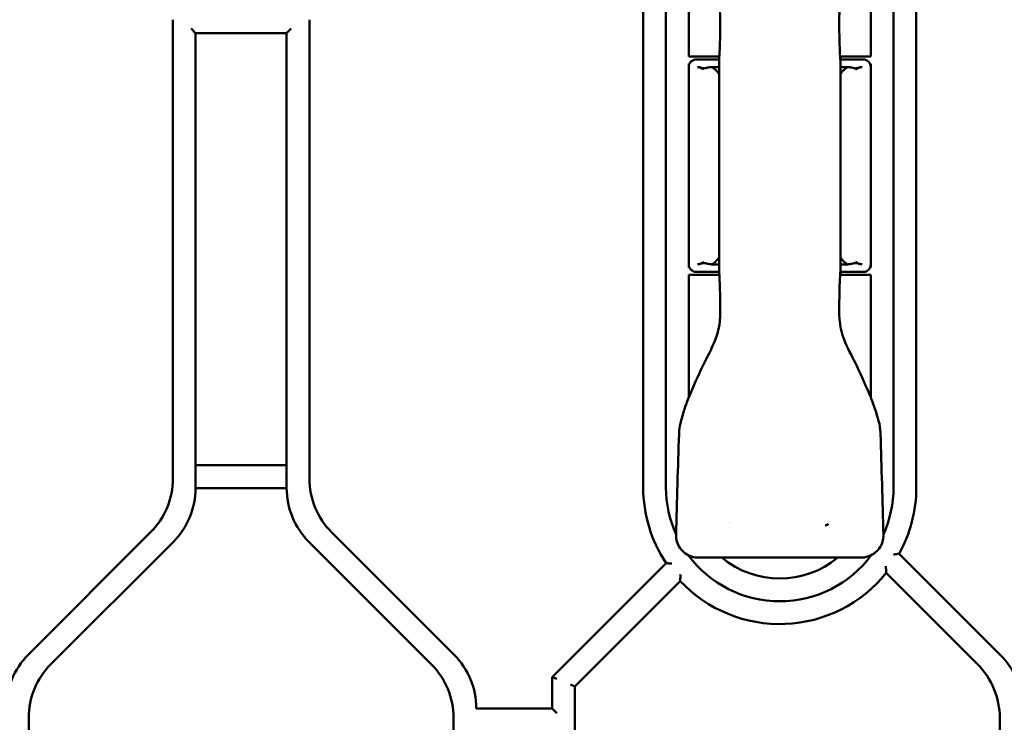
# Model space of a CAD drawing. Header units: millimetres. Extents: x 0 to 14369, y -869 to 2970.
# Tile 279 of 656: x 1989 to 2054, y 451 to 498. Entities that reach past the tile are written whole.
import ezdxf

# ---------------------------------------------------------------- set-up
doc = ezdxf.new("R2010")
doc.units = ezdxf.units.MM
doc.header["$LTSCALE"] = 10
doc.layers.add('Detailumgrenzung (ISO)', color=7, linetype='Continuous', lineweight=25)
doc.layers.add('Sichtbar (ISO)', color=7, linetype='Continuous', lineweight=50)

# ---------------------------------------------------------------- blocks, each defined once
blk = doc.blocks.new('2DDetail3')
at = {"layer": 'Detailumgrenzung (ISO)'}
blk.add_circle((191.4219, 29.8398), 30.9875, dxfattribs=at)

msp = doc.modelspace()

# ---------------------------------------------------------------- linework, layer by layer
at = {"layer": 'Sichtbar (ISO)'}
for p, q in [((2032.018, 466.685), (2032.018, 509.085)), ((2032.018, 509.085), (2032.018, 466.685)), ((2047.018, 509.085), (2047.018, 466.685)), ((2047.018, 466.685), (2047.018, 509.085)), ((2030.518, 504.574), (2030.518, 466.685)), ((2030.518, 504.574), (2030.518, 466.685)), ((2033.518, 503.16), (2033.518, 495.085)), ((2045.518, 495.085), (2045.518, 503.16)), ((2048.518, 466.685), (2048.518, 503.574)), ((2048.518, 466.685), (2048.518, 503.574)), ((1999.518, 497.503), (1999.518, 467.266)), ((1999.518, 467.266), (1999.518, 497.503)), ((2008.518, 467.266), (2008.518, 497.503)), ((2008.518, 467.266), (2008.518, 497.503)), ((2000.718, 496.924), (2001.018, 496.624)), ((2001.018, 466.645), (2001.018, 496.624)), ((2001.018, 496.624), (2007.018, 496.624)), ((2001.018, 496.624), (2001.018, 466.645)), ((2007.018, 496.624), (2007.318, 496.924)), ((2007.018, 496.624), (2007.018, 466.645)), ((2007.018, 466.645), (2007.018, 496.624)), ((2033.518, 495.085), (2035.537, 495.085)), ((2033.518, 494.385), (2033.518, 494.585)), ((2033.559, 494.585), (2033.518, 494.585)), ((2033.518, 494.585), (2033.548, 494.555)), ((2033.518, 494.585), (2033.518, 494.385)), ((2033.518, 494.585), (2033.559, 494.585)), ((2033.548, 494.555), (2033.518, 494.585)), ((2035.524, 494.885), (2034.018, 494.885)), ((2035.518, 495.085), (2035.518, 494.885)), ((2035.534, 494.885), (2035.53, 494.885)), ((2035.543, 495.085), (2035.547, 495.085)), ((2043.499, 495.085), (2045.518, 495.085)), ((2045.018, 494.885), (2043.511, 494.885)), ((2043.518, 495.085), (2043.518, 494.885)), ((2045.518, 494.585), (2045.476, 494.585)), ((2045.476, 494.585), (2045.518, 494.585)), ((2045.518, 494.585), (2045.488, 494.555)), ((2045.488, 494.555), (2045.518, 494.585)), ((2045.518, 494.585), (2045.518, 494.385)), ((2045.518, 494.385), (2045.518, 494.585)), ((2033.518, 494.385), (2033.518, 481.385)), ((2035.521, 494.385), (2035.05, 494.385)), ((2043.986, 494.385), (2043.519, 494.385)), ((2045.518, 494.385), (2045.518, 481.385)), ((2033.518, 481.185), (2033.518, 481.385)), ((2033.518, 481.385), (2033.518, 481.185)), ((2033.518, 481.185), (2033.548, 481.214)), ((2033.548, 481.214), (2033.518, 481.185)), ((2033.518, 481.185), (2033.559, 481.185)), ((2033.559, 481.185), (2033.518, 481.185)), ((2034.018, 480.885), (2035.524, 480.885)), ((2035.05, 481.385), (2035.516, 481.385)), ((2035.518, 480.685), (2035.518, 480.885)), ((2043.511, 480.885), (2045.018, 480.885)), ((2043.518, 480.685), (2043.518, 480.885)), ((2043.519, 481.385), (2043.986, 481.385)), ((2045.476, 481.185), (2045.518, 481.185)), ((2045.518, 481.185), (2045.476, 481.185)), ((2045.518, 481.185), (2045.488, 481.214)), ((2045.488, 481.214), (2045.518, 481.185)), ((2045.518, 481.385), (2045.518, 481.185)), ((2045.518, 481.185), (2045.518, 481.385)), ((2035.537, 480.685), (2033.518, 480.685)), ((2033.518, 480.685), (2033.518, 472.609)), ((2045.518, 480.685), (2043.499, 480.685)), ((2045.518, 472.609), (2045.518, 480.685)), ((2046.156, 470.291), (2046.156, 470.291)), ((2007.018, 468.145), (2001.018, 468.145)), ((2001.018, 468.145), (2007.018, 468.145)), ((2001.018, 466.645), (2007.018, 466.645)), ((2007.018, 466.645), (2001.018, 466.645)), ((1998.053, 463.731), (1989.982, 455.66)), ((1989.982, 455.66), (1998.053, 463.731)), ((2018.053, 455.66), (2009.982, 463.731)), ((2018.053, 455.66), (2009.982, 463.731)), ((1991.482, 455.038), (1999.553, 463.109)), ((1999.553, 463.109), (1991.482, 455.038)), ((2008.482, 463.109), (2016.553, 455.038)), ((2016.553, 455.038), (2008.482, 463.109)), ((2034.182, 462.061), (2044.854, 462.061)), ((2054.053, 455.66), (2047.39, 462.323)), ((2054.053, 455.66), (2047.39, 462.323)), ((2032.023, 461.701), (2024.518, 454.195)), ((2032.023, 461.701), (2024.518, 454.195)), ((2046.538, 461.053), (2052.553, 455.038)), ((2026.018, 453.574), (2032.962, 460.518)), ((2032.962, 460.518), (2026.018, 453.574)), ((2024.518, 454.195), (2024.818, 454.071)), ((2024.518, 454.195), (2024.518, 452.124)), ((2024.518, 454.195), (2024.518, 452.124)), ((2024.818, 454.071), (2024.518, 454.195)), ((2026.018, 453.574), (2025.718, 453.698)), ((2025.718, 453.698), (2026.018, 453.574)), ((2026.018, 431.135), (2026.018, 453.574)), ((2026.018, 453.574), (2026.018, 431.135)), ((2024.518, 452.124), (2019.518, 452.124)), ((2024.818, 451.824), (2024.518, 452.124)), ((1990.018, 451.503), (1990.018, 419.195)), ((2018.018, 451.503), (2018.018, 433.385)), ((2018.018, 433.385), (2018.018, 451.503)), ((2054.018, 451.503), (2054.018, 431.135)), ((2054.018, 431.135), (2054.018, 451.503))]:
    msp.add_line(p, q, dxfattribs=at)
for centre, radius, start, end in [((2034.018, 494.385), 0.5, 90, 180), ((2045.018, 494.385), 0.5, 0, 90), ((2034.018, 481.385), 0.5, 180, 270), ((2045.018, 481.385), 0.5, 270, 0), ((1994.518, 467.266), 5, 315, 0), ((1994.518, 467.266), 5, 315, 0), ((2013.518, 467.266), 5, 180, 225), ((2013.518, 467.266), 5, 180, 225), ((1996.018, 466.645), 5, 315, 0), ((1996.018, 466.645), 5, 315, 0), ((2012.018, 466.645), 5, 180, 225), ((2012.018, 466.645), 5, 180, 225), ((2039.518, 466.685), 9, 180, 213.62345), ((2039.518, 466.685), 9, 180, 213.62345), ((2039.518, 466.685), 7.5, 180, 204.31706), ((2039.518, 466.685), 7.5, 180, 204.31706), ((2039.518, 466.685), 7.5, 335.68294, 0), ((2039.518, 466.685), 7.5, 335.68294, 0), ((2039.518, 466.685), 9, 331.0111, 0), ((2039.518, 466.685), 9, 331.0111, 0), ((2039.518, 466.685), 4, 215.09213, 215.09334), ((2039.518, 466.685), 4, 325.50273, 325.50322), ((2039.518, 466.685), 7.5, 216.45074, 323.54986), ((2039.518, 466.685), 7.5, 216.45074, 323.54986), ((2039.518, 466.685), 6, 230.40623, 309.59377), ((2039.518, 466.685), 9, 223.24708, 321.26671), ((2039.518, 466.685), 9, 223.24708, 321.26675), ((1993.518, 452.124), 5, 135, 180), ((1993.518, 452.124), 5, 135, 180), ((2014.518, 452.124), 5, 0, 45), ((2014.518, 452.124), 5, 0, 45), ((2050.518, 452.124), 5, 0, 45), ((2050.518, 452.124), 5, 0, 45), ((1995.018, 451.503), 5, 135, 180), ((1995.018, 451.503), 5, 135, 180), ((2013.018, 451.503), 5, 0, 45), ((2013.018, 451.503), 5, 0, 45), ((2049.018, 451.503), 5, 0, 45), ((2049.018, 451.503), 5, 0, 45)]:
    msp.add_arc(centre, radius, start, end, dxfattribs=at)
for centre, major_axis, ratio, start_param, end_param in [((2036.018, 494.767), (0.5, -0.017), 0.429947, 3.126804, 3.156271), ((2043.018, 494.767), (0.5, 0.017), 0.429944, 6.268517, 6.297983), ((2036.018, 481.002), (0.5, 0.017), 0.429944, 3.126924, 3.15639), ((2043.018, 481.002), (0.5, -0.017), 0.429944, 6.268396, 6.297863)]:
    msp.add_ellipse(centre, major_axis=major_axis, ratio=ratio, start_param=start_param, end_param=end_param, dxfattribs=at)
for points in [[(2035.594, 497.135), (2035.594, 497.474), (2035.603, 497.814), (2035.567, 498.151)], [(2043.468, 498.151), (2043.432, 497.814), (2043.441, 497.474), (2043.441, 497.135)], [(2034.091, 494.385), (2034.134, 494.384), (2034.222, 494.37), (2034.369, 494.319), (2034.465, 494.238), (2034.518, 494.213)], [(2044.518, 494.213), (2044.571, 494.238), (2044.667, 494.319), (2044.813, 494.37), (2044.902, 494.384), (2044.945, 494.385)], [(2034.518, 481.556), (2034.465, 481.531), (2034.369, 481.45), (2034.222, 481.4), (2034.134, 481.385), (2034.091, 481.385)], [(2044.945, 481.385), (2044.902, 481.385), (2044.813, 481.4), (2044.667, 481.45), (2044.571, 481.531), (2044.518, 481.556)], [(2035.567, 477.618), (2035.603, 477.955), (2035.594, 478.296), (2035.594, 478.635)], [(2043.441, 478.635), (2043.441, 478.296), (2043.432, 477.955), (2043.468, 477.619)], [(2033.523, 472.624), (2033.806, 473.323), (2034.126, 474.006), (2034.443, 474.69)], [(2044.591, 474.692), (2044.908, 474.007), (2045.229, 473.324), (2045.512, 472.625)], [(2033.524, 472.624), (2033.524, 472.624), (2033.524, 472.624), (2033.524, 472.624)], [(2045.511, 472.625), (2045.511, 472.625), (2045.511, 472.625), (2045.511, 472.625)], [(2032.682, 463.572), (2032.742, 465.789), (2032.808, 468.005), (2032.878, 470.222)], [(2032.878, 470.222), (2032.879, 470.245), (2032.879, 470.268), (2032.879, 470.291)], [(2032.879, 470.291), (2032.879, 470.291), (2032.879, 470.291), (2032.879, 470.291)], [(2046.156, 470.291), (2046.156, 470.267), (2046.157, 470.243), (2046.158, 470.22)], [(2046.158, 470.22), (2046.158, 470.22), (2046.158, 470.22), (2046.158, 470.22)], [(2046.158, 470.22), (2046.227, 468.004), (2046.293, 465.788), (2046.353, 463.572)], [(2042.733, 464.289), (2042.717, 464.272), (2042.678, 464.241), (2042.602, 464.21), (2042.546, 464.197), (2042.515, 464.193)]]:
    msp.add_open_spline(points, degree=3, dxfattribs=at)
for points, knots in [([(2035.518, 494.788), (2035.553, 495.298), (2035.577, 495.858), (2035.592, 496.658), (2035.594, 496.897), (2035.594, 497.135)], [0, 0, 0, 0, 0.1709294, 0.1709294, 0.2423259, 0.2423259, 0.2423259, 0.2423259]), ([(2043.441, 497.135), (2043.441, 496.563), (2043.454, 495.985), (2043.49, 495.219), (2043.503, 495), (2043.517, 494.788)], [0, 0, 0, 0, 0.1713502, 0.1713502, 0.2423222, 0.2423222, 0.2423222, 0.2423222]), ([(2035.519, 494.695), (2035.52, 494.074), (2035.519, 493.453), (2035.518, 492.832), (2035.515, 491.183), (2035.518, 489.534), (2035.518, 487.885)], [0.0000026, 0.0000026, 0.0000026, 0.0000026, 0.2735195, 0.2735195, 0.2735195, 1, 1, 1, 1]), ([(2035.518, 494.781), (2035.518, 494.78), (2035.518, 494.778), (2035.518, 494.773), (2035.518, 494.771), (2035.518, 494.761), (2035.518, 494.753), (2035.518, 494.73), (2035.518, 494.711), (2035.519, 494.695)], [-0.009508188, -0.009508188, -0.009508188, -0.009508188, -0.008530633, -0.008530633, -0.007495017, -0.007495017, -0.005132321, -0.005132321, -0.000260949, -0.000260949, -0.000260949, -0.000260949]), ([(2043.518, 487.885), (2043.518, 489.534), (2043.516, 491.183), (2043.518, 492.832), (2043.518, 493.453), (2043.519, 494.074), (2043.519, 494.695)], [0, 0, 0, 0, 0.726482, 0.726482, 0.726482, 1, 1, 1, 1]), ([(2043.518, 494.711), (2043.518, 494.723), (2043.518, 494.735), (2043.518, 494.753), (2043.518, 494.761), (2043.518, 494.771), (2043.518, 494.773), (2043.518, 494.778), (2043.518, 494.78), (2043.518, 494.781)], [-0.007705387, -0.007705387, -0.007705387, -0.007705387, -0.004399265, -0.004399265, -0.002024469, -0.002024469, -0.000983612, -0.000983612, -0.000000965, -0.000000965, -0.000000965, -0.000000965]), ([(2034.761, 494.344), (2034.718, 494.333), (2034.678, 494.321), (2034.611, 494.306), (2034.585, 494.302), (2034.537, 494.298), (2034.517, 494.298), (2034.468, 494.301), (2034.441, 494.306), (2034.337, 494.329), (2034.263, 494.359), (2034.162, 494.379), (2034.141, 494.382), (2034.12, 494.383)], [-0.1466294, -0.1466294, -0.1466294, -0.1466294, -0.1215498, -0.1215498, -0.104217, -0.104217, -0.0907804, -0.0907804, -0.0727387, -0.0727387, -0.0210866, -0.0210866, -0.0068725, -0.0068725, -0.0068725, -0.0068725]), ([(2035.05, 494.385), (2035, 494.385), (2034.952, 494.381), (2034.854, 494.367), (2034.808, 494.356), (2034.761, 494.344)], [-0.04601307, -0.04601307, -0.04601307, -0.04601307, -0.02379196, -0.02379196, -0.00003084, -0.00003084, -0.00003084, -0.00003084]), ([(2035.52, 493.926), (2035.467, 494.002), (2035.319, 494.186), (2035.157, 494.322), (2035.05, 494.385)], [0.5954192, 0.5954192, 0.5954192, 0.5954192, 0.75, 1, 1, 1, 1]), ([(2043.986, 494.385), (2043.878, 494.322), (2043.718, 494.187), (2043.571, 494.004), (2043.519, 493.93)], [0, 0, 0, 0, 0.25, 0.4014251, 0.4014251, 0.4014251, 0.4014251]), ([(2044.275, 494.344), (2044.228, 494.356), (2044.181, 494.367), (2044.083, 494.381), (2044.035, 494.385), (2043.986, 494.385)], [-0.04604179, -0.04604179, -0.04604179, -0.04604179, -0.02227151, -0.02227151, -0.00001265, -0.00001265, -0.00001265, -0.00001265]), ([(2044.915, 494.383), (2044.895, 494.382), (2044.874, 494.379), (2044.773, 494.359), (2044.699, 494.329), (2044.595, 494.306), (2044.568, 494.301), (2044.519, 494.298), (2044.498, 494.298), (2044.451, 494.302), (2044.424, 494.306), (2044.357, 494.321), (2044.318, 494.333), (2044.275, 494.344)], [-0.1212985, -0.1212985, -0.1212985, -0.1212985, -0.109222, -0.109222, -0.064257, -0.064257, -0.0485601, -0.0485601, -0.0368895, -0.0368895, -0.021858, -0.021858, -0.0000236, -0.0000236, -0.0000236, -0.0000236]), ([(2035.518, 487.885), (2035.518, 486.235), (2035.519, 484.586), (2035.518, 482.937), (2035.517, 482.316), (2035.516, 481.695), (2035.517, 481.074)], [0, 0, 0, 0, 0.726486, 0.726486, 0.726486, 1, 1, 1, 1]), ([(2043.519, 481.074), (2043.519, 481.695), (2043.518, 482.316), (2043.518, 482.937), (2043.516, 484.586), (2043.518, 486.235), (2043.518, 487.885)], [0, 0, 0, 0, 0.273519, 0.273519, 0.273519, 1, 1, 1, 1]), ([(2035.05, 481.385), (2035.157, 481.447), (2035.318, 481.582), (2035.465, 481.765), (2035.517, 481.839)], [0, 0, 0, 0, 0.25, 0.4014874, 0.4014874, 0.4014874, 0.4014874]), ([(2043.519, 481.839), (2043.571, 481.765), (2043.718, 481.582), (2043.878, 481.447), (2043.986, 481.385)], [0.5985851, 0.5985851, 0.5985851, 0.5985851, 0.75, 1, 1, 1, 1]), ([(2034.121, 481.386), (2034.141, 481.387), (2034.161, 481.39), (2034.262, 481.41), (2034.336, 481.44), (2034.441, 481.464), (2034.468, 481.468), (2034.517, 481.471), (2034.537, 481.471), (2034.585, 481.467), (2034.611, 481.463), (2034.678, 481.448), (2034.718, 481.436), (2034.761, 481.426)], [-0.1212985, -0.1212985, -0.1212985, -0.1212985, -0.109222, -0.109222, -0.0642569, -0.0642569, -0.0485601, -0.0485601, -0.0368895, -0.0368895, -0.021858, -0.021858, -0.0000235, -0.0000235, -0.0000235, -0.0000235]), ([(2034.761, 481.426), (2034.808, 481.413), (2034.854, 481.402), (2034.952, 481.388), (2035, 481.384), (2035.05, 481.385)], [-0.04604179, -0.04604179, -0.04604179, -0.04604179, -0.02227151, -0.02227151, -0.00001265, -0.00001265, -0.00001265, -0.00001265]), ([(2035.517, 481.059), (2035.518, 481.047), (2035.518, 481.035), (2035.518, 481.016), (2035.518, 481.008), (2035.518, 480.999), (2035.518, 480.996), (2035.518, 480.991), (2035.518, 480.989), (2035.518, 480.988)], [-0.007791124, -0.007791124, -0.007791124, -0.007791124, -0.004399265, -0.004399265, -0.002024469, -0.002024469, -0.000983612, -0.000983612, -0.000000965, -0.000000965, -0.000000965, -0.000000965]), ([(2035.594, 478.635), (2035.594, 479.206), (2035.581, 479.784), (2035.545, 480.55), (2035.532, 480.77), (2035.518, 480.982)], [0, 0, 0, 0, 0.1713502, 0.1713502, 0.2423222, 0.2423222, 0.2423222, 0.2423222]), ([(2043.517, 480.982), (2043.482, 480.471), (2043.459, 479.912), (2043.443, 479.111), (2043.441, 478.873), (2043.441, 478.635)], [0, 0, 0, 0, 0.1709294, 0.1709294, 0.242326, 0.242326, 0.242326, 0.242326]), ([(2043.518, 480.988), (2043.518, 480.989), (2043.518, 480.991), (2043.518, 480.996), (2043.518, 480.999), (2043.518, 481.008), (2043.518, 481.016), (2043.518, 481.034), (2043.518, 481.046), (2043.518, 481.058)], [-0.009348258, -0.009348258, -0.009348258, -0.009348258, -0.008370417, -0.008370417, -0.007334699, -0.007334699, -0.004971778, -0.004971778, -0.001677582, -0.001677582, -0.001677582, -0.001677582]), ([(2043.986, 481.385), (2044.035, 481.384), (2044.083, 481.388), (2044.181, 481.402), (2044.228, 481.413), (2044.275, 481.426)], [-0.04601307, -0.04601307, -0.04601307, -0.04601307, -0.02379196, -0.02379196, -0.00003084, -0.00003084, -0.00003084, -0.00003084]), ([(2044.275, 481.426), (2044.318, 481.436), (2044.357, 481.448), (2044.424, 481.463), (2044.45, 481.467), (2044.498, 481.471), (2044.519, 481.471), (2044.567, 481.468), (2044.594, 481.464), (2044.699, 481.441), (2044.773, 481.411), (2044.873, 481.39), (2044.894, 481.387), (2044.915, 481.386)], [-0.1466294, -0.1466294, -0.1466294, -0.1466294, -0.1215498, -0.1215498, -0.104217, -0.104217, -0.0907804, -0.0907804, -0.0727387, -0.0727387, -0.0210866, -0.0210866, -0.0068725, -0.0068725, -0.0068725, -0.0068725]), ([(2034.443, 474.69), (2034.662, 475.163), (2034.919, 475.619), (2035.352, 476.575), (2035.511, 477.093), (2035.567, 477.618)], [0, 0, 0, 0, 0.1565123, 0.1565123, 0.314918, 0.314918, 0.314918, 0.314918]), ([(2043.468, 477.619), (2043.52, 477.13), (2043.661, 476.647), (2044.078, 475.684), (2044.357, 475.198), (2044.591, 474.692)], [0, 0, 0, 0, 0.1474591, 0.1474591, 0.3149037, 0.3149037, 0.3149037, 0.3149037]), ([(2032.879, 470.291), (2032.883, 470.495), (2032.927, 470.697), (2033.042, 471.199), (2033.128, 471.498), (2033.313, 472.074), (2033.413, 472.351), (2033.524, 472.624)], [0, 0, 0, 0, 0.0611649, 0.0611649, 0.154374, 0.154374, 0.2426875, 0.2426875, 0.2426875, 0.2426875]), ([(2045.511, 472.625), (2045.617, 472.363), (2045.714, 472.097), (2045.964, 471.328), (2046.147, 470.817), (2046.156, 470.291)], [0, 0, 0, 0, 0.0847063, 0.0847063, 0.2425283, 0.2425283, 0.2425283, 0.2425283]), ([(2034.182, 462.061), (2034.022, 462.061), (2033.861, 462.087), (2033.553, 462.187), (2033.404, 462.262), (2033.141, 462.456), (2033.025, 462.577), (2032.85, 462.837), (2032.785, 462.977), (2032.7, 463.266), (2032.678, 463.42), (2032.682, 463.572)], [0, 0, 0, 0, 0.0479071, 0.0479071, 0.0969346, 0.0969346, 0.1457829, 0.1457829, 0.1909352, 0.1909352, 0.2363999, 0.2363999, 0.2363999, 0.2363999]), ([(2046.353, 463.572), (2046.356, 463.412), (2046.334, 463.25), (2046.24, 462.942), (2046.164, 462.794), (2045.977, 462.541), (2045.866, 462.432), (2045.618, 462.256), (2045.478, 462.186), (2045.179, 462.088), (2045.015, 462.061), (2044.854, 462.061)], [0, 0, 0, 0, 0.0478791, 0.0478791, 0.0965722, 0.0965722, 0.1420783, 0.1420783, 0.1880201, 0.1880201, 0.2364691, 0.2364691, 0.2364691, 0.2364691]), ([(2047.016, 462.273), (2047.017, 462.273), (2047.018, 462.273), (2047.053, 462.277), (2047.088, 462.282), (2047.154, 462.291), (2047.185, 462.295), (2047.253, 462.304), (2047.288, 462.309), (2047.34, 462.316), (2047.359, 462.319), (2047.384, 462.322), (2047.39, 462.323), (2047.39, 462.323)], [-0.10698742, -0.10698742, -0.10698742, -0.10698742, -0.1066778, -0.1066778, -0.09628503, -0.09628503, -0.08619486, -0.08619486, -0.07335714, -0.07335714, -0.06287096, -0.06287096, -0.0533389, -0.0533389, -0.0533389, -0.0533389]), ([(2047.39, 462.323), (2047.39, 462.323), (2047.384, 462.322), (2047.359, 462.319), (2047.34, 462.316), (2047.288, 462.309), (2047.253, 462.304), (2047.185, 462.295), (2047.154, 462.291), (2047.088, 462.282), (2047.053, 462.277), (2047.018, 462.273), (2047.017, 462.273), (2047.016, 462.273)], [0.0533389, 0.0533389, 0.0533389, 0.0533389, 0.06287096, 0.06287096, 0.07335714, 0.07335714, 0.08619486, 0.08619486, 0.09628503, 0.09628503, 0.1066778, 0.1066778, 0.10698742, 0.10698742, 0.10698742, 0.10698742]), ([(2032.412, 461.665), (2032.411, 461.665), (2032.41, 461.665), (2032.371, 461.669), (2032.334, 461.672), (2032.263, 461.678), (2032.229, 461.681), (2032.159, 461.688), (2032.124, 461.691), (2032.072, 461.696), (2032.053, 461.698), (2032.029, 461.7), (2032.023, 461.701), (2032.023, 461.701)], [-0.00032017, -0.00032017, -0.00032017, -0.00032017, 0, 0, 0.01116909, 0.01116909, 0.02194797, 0.02194797, 0.03484094, 0.03484094, 0.04512589, 0.04512589, 0.05437822, 0.05437822, 0.05437822, 0.05437822]), ([(2032.023, 461.701), (2032.023, 461.701), (2032.029, 461.7), (2032.053, 461.698), (2032.072, 461.696), (2032.124, 461.691), (2032.159, 461.688), (2032.229, 461.681), (2032.263, 461.678), (2032.334, 461.672), (2032.371, 461.669), (2032.41, 461.665), (2032.411, 461.665), (2032.412, 461.665)], [-0.05437822, -0.05437822, -0.05437822, -0.05437822, -0.04512589, -0.04512589, -0.03484094, -0.03484094, -0.02194797, -0.02194797, -0.01116909, -0.01116909, 0, 0, 0.00032017, 0.00032017, 0.00032017, 0.00032017]), ([(2046.509, 461.507), (2046.509, 461.506), (2046.509, 461.504), (2046.513, 461.452), (2046.517, 461.401), (2046.523, 461.305), (2046.526, 461.26), (2046.531, 461.181), (2046.533, 461.146), (2046.536, 461.097), (2046.537, 461.08), (2046.538, 461.059), (2046.538, 461.053), (2046.538, 461.053)], [-0.00037483, -0.00037483, -0.00037483, -0.00037483, 0, 0, 0.01530012, 0.01530012, 0.02956874, 0.02956874, 0.04242062, 0.04242062, 0.05173717, 0.05173717, 0.05978411, 0.05978411, 0.05978411, 0.05978411]), ([(2046.538, 461.053), (2046.538, 461.053), (2046.538, 461.059), (2046.537, 461.08), (2046.536, 461.097), (2046.533, 461.146), (2046.531, 461.181), (2046.526, 461.26), (2046.523, 461.305), (2046.517, 461.401), (2046.513, 461.452), (2046.509, 461.504), (2046.509, 461.506), (2046.509, 461.507)], [-0.05978411, -0.05978411, -0.05978411, -0.05978411, -0.05173717, -0.05173717, -0.04242062, -0.04242062, -0.02956874, -0.02956874, -0.01530012, -0.01530012, 0, 0, 0.00037483, 0.00037483, 0.00037483, 0.00037483]), ([(2032.973, 460.953), (2032.972, 460.952), (2032.972, 460.951), (2032.971, 460.903), (2032.969, 460.856), (2032.967, 460.767), (2032.966, 460.725), (2032.964, 460.649), (2032.964, 460.613), (2032.963, 460.563), (2032.962, 460.546), (2032.962, 460.524), (2032.962, 460.518), (2032.962, 460.518)], [-0.11662996, -0.11662996, -0.11662996, -0.11662996, -0.11627177, -0.11627177, -0.1022435, -0.1022435, -0.08901823, -0.08901823, -0.07610793, -0.07610793, -0.06651156, -0.06651156, -0.05813589, -0.05813589, -0.05813589, -0.05813589]), ([(2032.962, 460.518), (2032.962, 460.518), (2032.962, 460.524), (2032.962, 460.546), (2032.963, 460.563), (2032.964, 460.613), (2032.964, 460.649), (2032.966, 460.725), (2032.967, 460.767), (2032.969, 460.856), (2032.971, 460.903), (2032.972, 460.951), (2032.972, 460.952), (2032.973, 460.953)], [0.05813589, 0.05813589, 0.05813589, 0.05813589, 0.06651156, 0.06651156, 0.07610793, 0.07610793, 0.08901823, 0.08901823, 0.1022435, 0.1022435, 0.11627177, 0.11627177, 0.11662996, 0.11662996, 0.11662996, 0.11662996])]:
    msp.add_open_spline(points, degree=3, knots=knots, dxfattribs=at)

# ---------------------------------------------------------------- block references
at = {"layer": 'Detailumgrenzung (ISO)', "xscale": 10, "yscale": 10, "zscale": 10}
msp.add_blockref('2DDetail3', (0, 0), dxfattribs=at)

doc.saveas('drawing.dxf')
